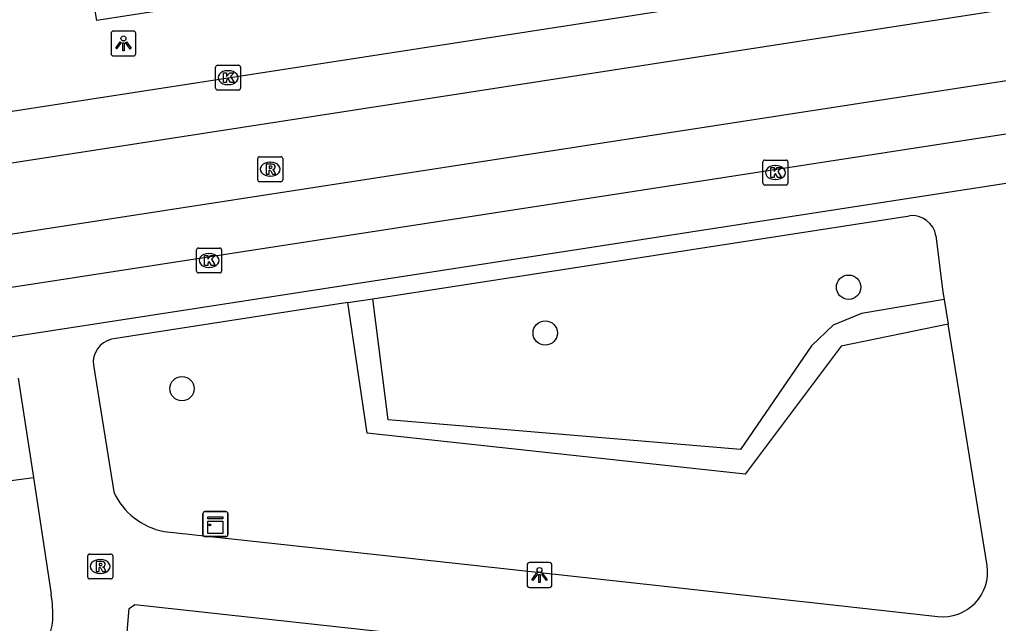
# Model space of a CAD drawing. Extents: x 162026 to 163499, y 387297 to 388169.
# Drawn here: x 162585.7 to 162624.99, y 387538.77 to 387563.02 of the extents above; entities that cross this region are included whole.
import ezdxf

# ---------------------------------------------------------------- set-up
doc = ezdxf.new("R2010")
doc.units = 0
for name, color, linetype in [('IMGEO_Boom', 7, 'Continuous'), ('IMGEO_Groenvoorziening', 7, 'Continuous'), ('IMGEO_Haag', 7, 'Continuous'), ('IMGEO_Kast', 7, 'Continuous'), ('IMGEO_Kolk', 7, 'Continuous'), ('IMGEO_Lichtpunt', 7, 'Continuous'), ('IMGEO_Rijbaan_lokaal_gesloten', 7, 'Continuous'), ('IMGEO_Rioolput', 7, 'Continuous'), ('IMGEO_Voetpad_open', 7, 'Continuous')]:
    doc.layers.add(name, color=color, linetype=linetype)

msp = doc.modelspace()

# ---------------------------------------------------------------- linework, layer by layer
at = {"layer": 'IMGEO_Boom'}
for centre in [(162618.976, 387552.272), (162606.797, 387550.431), (162592.215, 387548.199)]:
    msp.add_circle(centre, 0.489, dxfattribs=at)
at = {"layer": 'IMGEO_Groenvoorziening'}
msp.add_lwpolyline([(162559.497, 387541.056), (162586.253, 387544.626)], dxfattribs=at)
at = {"layer": 'IMGEO_Haag'}
for points in [[(162622.973, 387550.794), (162618.673, 387549.899), (162614.829, 387544.767), (162599.651, 387546.413), (162598.871, 387551.651)], [(162622.815, 387551.775), (162619.494, 387551.214), (162618.361, 387550.752), (162617.492, 387549.919), (162614.633, 387545.759), (162600.493, 387546.941), (162599.874, 387551.806)]]:
    msp.add_lwpolyline(points, dxfattribs=at)
at = {"layer": 'IMGEO_Kast'}
for p, q in [((162593.134, 387543.261), (162593.975, 387543.261)), ((162593.975, 387543.261), (162593.134, 387543.261)), ((162593.059, 387542.336), (162593.059, 387543.177)), ((162593.059, 387543.177), (162593.059, 387542.336)), ((162594.059, 387543.186), (162594.059, 387542.345)), ((162594.059, 387542.345), (162594.059, 387543.186)), ((162593.984, 387542.261), (162593.143, 387542.261)), ((162593.143, 387542.261), (162593.984, 387542.261))]:
    msp.add_line(p, q, dxfattribs=at)
for points in [[(162593.254, 387543.051), (162593.854, 387543.051), (162593.854, 387542.966), (162593.254, 387542.966), (162593.254, 387543.051)], [(162593.254, 387542.876), (162593.854, 387542.876), (162593.854, 387542.387), (162593.254, 387542.387), (162593.254, 387542.876)]]:
    msp.add_lwpolyline(points, dxfattribs=at)
msp.add_circle((162593.338, 387542.725), 0.0377, dxfattribs=at)
for centre, start, end in [((162593.137, 387543.183), 92.4484, 184.2845), ((162593.137, 387543.183), 92.4484, 184.2845), ((162593.981, 387543.183), 2.4484, 94.2845), ((162593.981, 387543.183), 2.4484, 94.2845), ((162593.137, 387542.339), 182.4484, 274.2845), ((162593.137, 387542.339), 182.4484, 274.2845), ((162593.981, 387542.339), 272.4484, 4.2845), ((162593.981, 387542.339), 272.4484, 4.2845)]:
    msp.add_arc(centre, 0.0779, start, end, dxfattribs=at)
at = {"layer": 'IMGEO_Kolk'}
for p, q in [((162593.565, 387560.258), (162593.565, 387561.11)), ((162593.64, 387561.184), (162594.492, 387561.184)), ((162594.053, 387560.964), (162594.078, 387560.964)), ((162594.566, 387561.11), (162594.566, 387560.258)), ((162594.492, 387560.184), (162593.64, 387560.184)), ((162594.076, 387560.404), (162594.051, 387560.404)), ((162615.538, 387556.448), (162615.538, 387557.3)), ((162615.613, 387557.374), (162616.465, 387557.374)), ((162616.026, 387557.154), (162616.051, 387557.154)), ((162616.539, 387557.3), (162616.539, 387556.448)), ((162616.465, 387556.374), (162615.613, 387556.374)), ((162616.049, 387556.594), (162616.024, 387556.594)), ((162592.879, 387553.845), (162593.731, 387553.845)), ((162592.804, 387552.919), (162592.804, 387553.771)), ((162593.292, 387553.625), (162593.317, 387553.625)), ((162593.805, 387553.771), (162593.805, 387552.919)), ((162593.315, 387553.065), (162593.29, 387553.065)), ((162593.731, 387552.845), (162592.879, 387552.845))]:
    msp.add_line(p, q, dxfattribs=at)
for points in [[(162593.565, 387560.258), (162593.565, 387561.11)], [(162593.64, 387561.184), (162594.492, 387561.184)], [(162594.566, 387561.11), (162594.566, 387560.258)], [(162593.886, 387560.884), (162594.009, 387560.884), (162594.009, 387560.733), (162594.139, 387560.884), (162594.303, 387560.884), (162594.157, 387560.733), (162594.31, 387560.484), (162594.158, 387560.484), (162594.073, 387560.648), (162594.009, 387560.581), (162594.009, 387560.484), (162593.886, 387560.484), (162593.886, 387560.884)], [(162594.492, 387560.184), (162593.64, 387560.184)], [(162615.538, 387556.448), (162615.538, 387557.3)], [(162615.613, 387557.374), (162616.465, 387557.374)], [(162615.859, 387557.074), (162615.982, 387557.074), (162615.982, 387556.923), (162616.112, 387557.074), (162616.276, 387557.074), (162616.13, 387556.923), (162616.283, 387556.674), (162616.131, 387556.674), (162616.046, 387556.838), (162615.982, 387556.771), (162615.982, 387556.674), (162615.859, 387556.674), (162615.859, 387557.074)], [(162616.539, 387557.3), (162616.539, 387556.448)], [(162616.465, 387556.374), (162615.613, 387556.374)], [(162592.879, 387553.845), (162593.731, 387553.845)], [(162592.804, 387552.919), (162592.804, 387553.771)], [(162593.125, 387553.545), (162593.248, 387553.545), (162593.248, 387553.394), (162593.378, 387553.545), (162593.542, 387553.545), (162593.396, 387553.394), (162593.549, 387553.145), (162593.397, 387553.145), (162593.312, 387553.309), (162593.248, 387553.242), (162593.248, 387553.145), (162593.125, 387553.145), (162593.125, 387553.545)], [(162593.805, 387553.771), (162593.805, 387552.919)], [(162593.731, 387552.845), (162592.879, 387552.845)]]:
    msp.add_lwpolyline(points, dxfattribs=at)
for centre, start, end in [((162593.642, 387561.108), 91.552, 178.448), ((162593.642, 387561.108), 91.552, 178.448), ((162594.49, 387561.108), 1.552, 88.448), ((162594.49, 387561.108), 1.552, 88.448), ((162593.642, 387560.26), 181.552, 268.448), ((162593.642, 387560.26), 181.552, 268.448), ((162594.49, 387560.26), 271.552, 358.448), ((162594.49, 387560.26), 271.552, 358.448), ((162615.615, 387557.298), 91.552, 178.448), ((162615.615, 387557.298), 91.552, 178.448), ((162616.463, 387557.298), 1.552, 88.448), ((162616.463, 387557.298), 1.552, 88.448), ((162615.615, 387556.45), 181.552, 268.448), ((162615.615, 387556.45), 181.552, 268.448), ((162616.463, 387556.45), 271.552, 358.448), ((162616.463, 387556.45), 271.552, 358.448), ((162592.881, 387553.769), 91.552, 178.448), ((162592.881, 387553.769), 91.552, 178.448), ((162593.729, 387553.769), 1.552, 88.448), ((162593.729, 387553.769), 1.552, 88.448), ((162592.881, 387552.921), 181.552, 268.448), ((162592.881, 387552.921), 181.552, 268.448), ((162593.729, 387552.921), 271.552, 358.448), ((162593.729, 387552.921), 271.552, 358.448)]:
    msp.add_arc(centre, 0.0765, start, end, dxfattribs=at)
for centre, major_axis, ratio, start_param, end_param in [((162594.052, 387560.684), (-0.387, 0.002), 0.722429, 4.712389, 7.853982), ((162594.077, 387560.684), (-0.39, 0.002), 0.717154, 1.570796, 4.712389), ((162616.025, 387556.874), (-0.387, 0.002), 0.722429, 4.712389, 7.853982), ((162616.05, 387556.874), (-0.39, 0.002), 0.717154, 1.570796, 4.712389), ((162593.291, 387553.345), (-0.387, 0.002), 0.722429, 4.712389, 7.853982), ((162593.316, 387553.345), (-0.39, 0.002), 0.717154, 1.570796, 4.712389)]:
    msp.add_ellipse(centre, major_axis=major_axis, ratio=ratio, start_param=start_param, end_param=end_param, dxfattribs=at)
at = {"layer": 'IMGEO_Lichtpunt'}
for p, q in [((162590.269, 387562.556), (162589.461, 387562.556)), ((162590.269, 387562.556), (162589.461, 387562.556)), ((162589.367, 387562.461), (162589.367, 387561.654)), ((162589.367, 387562.461), (162589.367, 387561.654)), ((162590.363, 387561.654), (162590.363, 387562.461)), ((162590.363, 387561.654), (162590.363, 387562.461)), ((162589.461, 387561.56), (162590.269, 387561.56)), ((162589.461, 387561.56), (162590.269, 387561.56)), ((162606.071, 387541.12), (162606.071, 387540.313)), ((162606.071, 387541.12), (162606.071, 387540.313)), ((162606.973, 387541.215), (162606.165, 387541.215)), ((162606.973, 387541.215), (162606.165, 387541.215)), ((162607.067, 387540.313), (162607.067, 387541.12)), ((162607.067, 387540.313), (162607.067, 387541.12)), ((162606.165, 387540.219), (162606.973, 387540.219)), ((162606.165, 387540.219), (162606.973, 387540.219))]:
    msp.add_line(p, q, dxfattribs=at)
for points in [[(162589.741, 387562.125), (162589.78, 387562.097), (162589.592, 387561.835), (162589.554, 387561.862), (162589.741, 387562.125)], [(162589.953, 387562.097), (162589.991, 387562.124), (162590.178, 387561.862), (162590.139, 387561.834), (162589.953, 387562.097)], [(162589.843, 387562.077), (162589.89, 387562.077), (162589.89, 387561.755), (162589.843, 387561.755), (162589.843, 387562.077)], [(162606.445, 387540.784), (162606.484, 387540.756), (162606.296, 387540.494), (162606.258, 387540.521), (162606.445, 387540.784)], [(162606.547, 387540.736), (162606.594, 387540.736), (162606.594, 387540.414), (162606.547, 387540.414), (162606.547, 387540.736)], [(162606.657, 387540.756), (162606.695, 387540.783), (162606.882, 387540.521), (162606.843, 387540.493), (162606.657, 387540.756)]]:
    msp.add_lwpolyline(points, dxfattribs=at)
for centre in [(162589.866, 387562.259), (162606.57, 387540.918)]:
    msp.add_circle(centre, 0.0994, dxfattribs=at)
for centre, start, end in [((162589.461, 387562.461), 90, 180), ((162589.461, 387562.461), 90, 180), ((162590.269, 387562.461), 0, 90), ((162590.269, 387562.461), 0, 90), ((162589.461, 387561.654), 180, 270), ((162589.461, 387561.654), 180, 270), ((162590.269, 387561.654), 270, 0), ((162590.269, 387561.654), 270, 360), ((162606.165, 387541.12), 90, 180), ((162606.165, 387541.12), 90, 180), ((162606.973, 387541.12), 0, 90), ((162606.973, 387541.12), 0, 90), ((162606.165, 387540.313), 180, 270), ((162606.165, 387540.313), 180, 270), ((162606.973, 387540.313), 270, 0), ((162606.973, 387540.313), 270, 360)]:
    msp.add_arc(centre, 0.0946, start, end, dxfattribs=at)
at = {"layer": 'IMGEO_Rijbaan_lokaal_gesloten'}
for points in [[(162533.057, 387551.319), (162538.298, 387552.068), (162654.07, 387569.952)], [(162533.408, 387549.238), (162654.392, 387567.945)], [(162533.858, 387546.47), (162654.819, 387565.133)], [(162535.963, 387544.661), (162652.989, 387562.695)], [(162650.184, 387560.281), (162539.383, 387543.174)]]:
    msp.add_lwpolyline(points, dxfattribs=at)
at = {"layer": 'IMGEO_Rioolput'}
for p, q in [((162595.258, 387556.582), (162595.258, 387557.434)), ((162595.333, 387557.508), (162596.185, 387557.508)), ((162596.259, 387557.434), (162596.259, 387556.582)), ((162595.746, 387557.288), (162595.771, 387557.288)), ((162595.769, 387556.728), (162595.744, 387556.728)), ((162596.185, 387556.508), (162595.333, 387556.508)), ((162588.435, 387540.634), (162588.435, 387541.486)), ((162588.51, 387541.56), (162589.362, 387541.56)), ((162588.923, 387541.34), (162588.948, 387541.34)), ((162589.436, 387541.486), (162589.436, 387540.634)), ((162589.362, 387540.56), (162588.51, 387540.56)), ((162588.946, 387540.78), (162588.921, 387540.78))]:
    msp.add_line(p, q, dxfattribs=at)
for points in [[(162595.258, 387556.582), (162595.258, 387557.434)], [(162595.333, 387557.508), (162596.185, 387557.508)], [(162596.259, 387557.434), (162596.259, 387556.582)], [(162595.847, 387557.206), (162595.595, 387557.208), (162595.595, 387556.808)], [(162595.773, 387557.127), (162595.719, 387557.127), (162595.719, 387557.046)], [(162595.719, 387557.046), (162595.771, 387557.046)], [(162595.595, 387556.808), (162595.719, 387556.808), (162595.719, 387556.97), (162595.73, 387556.97)], [(162595.777, 387556.941), (162595.848, 387556.808), (162595.988, 387556.808), (162595.923, 387556.934)], [(162596.185, 387556.508), (162595.333, 387556.508)], [(162588.435, 387540.634), (162588.435, 387541.486)], [(162588.51, 387541.56), (162589.362, 387541.56)], [(162589.436, 387541.486), (162589.436, 387540.634)], [(162589.024, 387541.258), (162588.772, 387541.26), (162588.772, 387540.86)], [(162588.772, 387540.86), (162588.896, 387540.86), (162588.896, 387541.022), (162588.907, 387541.022)], [(162588.95, 387541.179), (162588.896, 387541.179), (162588.896, 387541.098)], [(162588.896, 387541.098), (162588.948, 387541.098)], [(162588.954, 387540.993), (162589.025, 387540.86), (162589.165, 387540.86), (162589.1, 387540.986)], [(162589.362, 387540.56), (162588.51, 387540.56)]]:
    msp.add_lwpolyline(points, dxfattribs=at)
for centre, radius, start, end in [((162595.335, 387557.432), 0.0765, 91.552, 178.448), ((162595.335, 387557.432), 0.0765, 91.552, 178.448), ((162596.183, 387557.432), 0.0765, 1.552, 88.448), ((162596.183, 387557.432), 0.0765, 1.552, 88.448), ((162595.755, 387557.235), 0.19, 274.7715, 282.9687), ((162595.779, 387557.031), 0.0964, 77.0061, 93.1865), ((162595.793, 387557.088), 0.0378, 276.6634, 79.6772), ((162595.846, 387557.096), 0.109, 350.3612, 89.416), ((162595.844, 387557.096), 0.112, 277.5842, 350.9817), ((162595.729, 387556.917), 0.0533, 26.0293, 88.6989), ((162595.828, 387556.881), 0.108, 29.5134, 73.7905), ((162595.335, 387556.584), 0.0765, 181.552, 268.448), ((162595.335, 387556.584), 0.0765, 181.552, 268.448), ((162596.183, 387556.584), 0.0765, 271.552, 358.448), ((162596.183, 387556.584), 0.0765, 271.552, 358.448), ((162588.512, 387541.484), 0.0765, 91.552, 178.448), ((162588.512, 387541.484), 0.0765, 91.552, 178.448), ((162589.36, 387541.484), 0.0765, 1.552, 88.448), ((162589.36, 387541.484), 0.0765, 1.552, 88.448), ((162588.906, 387540.969), 0.0533, 26.0293, 88.6989), ((162588.932, 387541.287), 0.19, 274.7715, 282.9687), ((162588.956, 387541.083), 0.0964, 77.0061, 93.1865), ((162588.97, 387541.14), 0.0378, 276.6634, 79.6772), ((162589.023, 387541.148), 0.109, 350.3612, 89.416), ((162589.021, 387541.148), 0.112, 277.5842, 350.9817), ((162589.005, 387540.933), 0.108, 29.5134, 73.7905), ((162588.512, 387540.636), 0.0765, 181.552, 268.448), ((162588.512, 387540.636), 0.0765, 181.552, 268.448), ((162589.36, 387540.636), 0.0765, 271.552, 358.448), ((162589.36, 387540.636), 0.0765, 271.552, 358.448)]:
    msp.add_arc(centre, radius, start, end, dxfattribs=at)
for centre, major_axis, ratio, start_param, end_param in [((162595.745, 387557.008), (-0.387, 0.002), 0.722429, 4.712389, 7.853982), ((162595.77, 387557.008), (-0.39, 0.002), 0.717154, 1.570796, 4.712389), ((162588.922, 387541.06), (-0.387, 0.002), 0.722429, 4.712389, 7.853982), ((162588.947, 387541.06), (-0.39, 0.002), 0.717154, 1.570796, 4.712389)]:
    msp.add_ellipse(centre, major_axis=major_axis, ratio=ratio, start_param=start_param, end_param=end_param, dxfattribs=at)
at = {"layer": 'IMGEO_Voetpad_open'}
for points in [[(162593.206, 387563.663), (162588.795, 387562.978), (162588.566, 387564.34), (162581.778, 387563.272), (162581.994, 387561.763), (162526.214, 387553.209), (162526.176, 387553.529), (162526.082, 387553.514)], [(162599.874, 387551.806), (162621.417, 387555.143)], [(162622.482, 387554.341), (162622.766, 387552.077), (162622.815, 387551.775)], [(162598.871, 387551.651), (162589.382, 387550.181)], [(162598.871, 387551.651), (162599.874, 387551.806)], [(162622.815, 387551.775), (162622.973, 387550.794)], [(162624.536, 387541.093), (162622.973, 387550.794)], [(162588.661, 387549.143), (162589.477, 387544.051)], [(162585.644, 387548.625), (162586.253, 387544.626)], [(162586.253, 387544.626), (162586.964, 387539.953)], [(162591.495, 387542.469), (162600.384, 387541.495), (162611.468, 387540.28), (162622.562, 387539.05)], [(162589.597, 387533.5), (162590.097, 387539.374), (162590.317, 387539.533), (162627.125, 387535.504)]]:
    msp.add_lwpolyline(points, dxfattribs=at)
for centre, radius, start, end in [((162621.527, 387554.18), 0.969, 9.5384, 96.4983), ((162589.599, 387549.261), 0.945, 103.2639, 187.1681), ((162592.01, 387545.204), 2.784, 204.4797, 259.3313), ((162622.76, 387540.834), 1.795, 263.6665, 8.3016), ((162581.265, 387539.051), 5.77, 358.5195, 8.9929), ((162584.855, 387539.101), 2.187, 263.3409, 354.79)]:
    msp.add_arc(centre, radius, start, end, dxfattribs=at)

doc.saveas('drawing.dxf')
